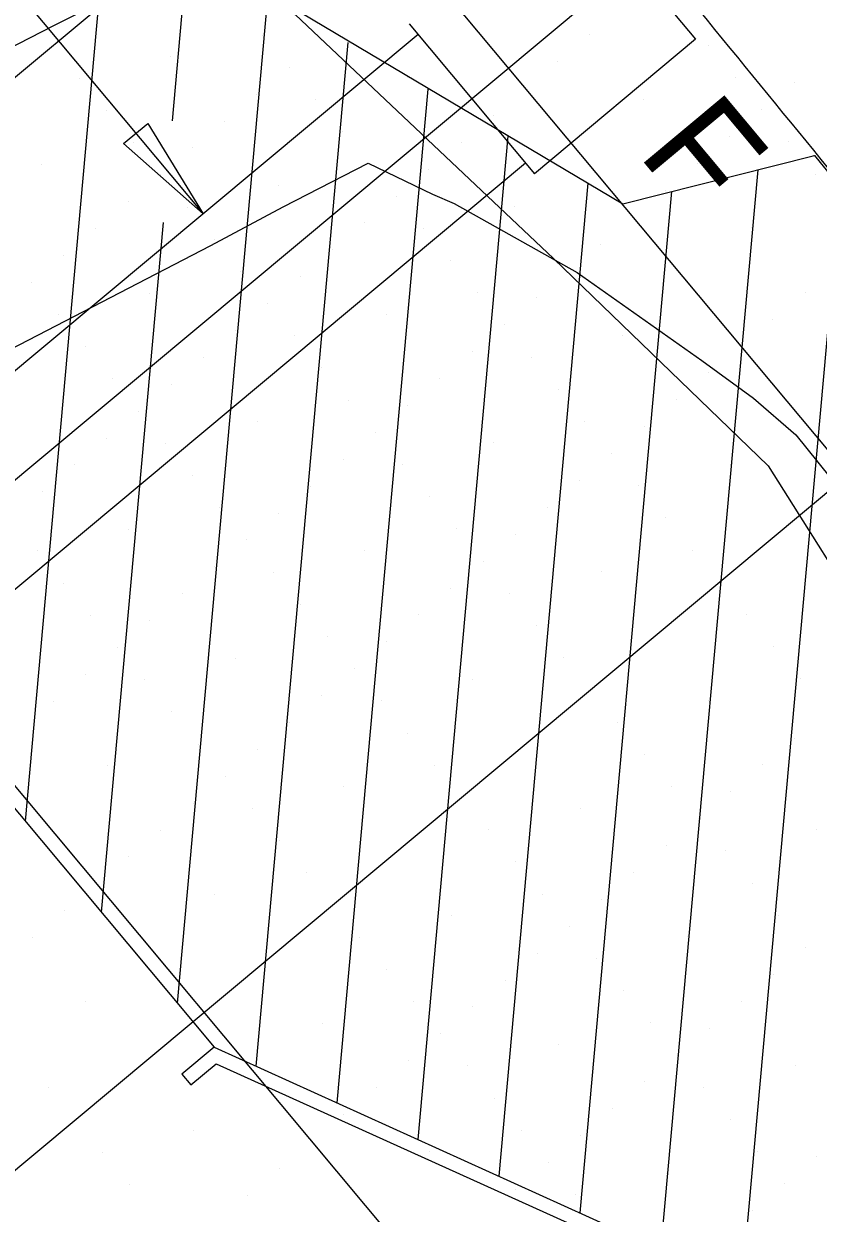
# Model space of a CAD drawing. Extents: x 2042995 to 2043795, y 305365 to 306249.
# Drawn here: x 2043369.88 to 2043388.81, y 305687.94 to 305716.29 of the extents above; entities that cross this region are included whole.
import ezdxf

# ---------------------------------------------------------------- set-up
doc = ezdxf.new("R2010")
doc.units = 0
for name, color, linetype in [('BR_AUTO DIMENSION', 7, 'Continuous'), ('BR_CENTER LINES', 7, 'Continuous'), ('BR_CONCRETE', 7, 'Continuous'), ('BR_EXIST_GROUND_CL', 7, 'Continuous'), ('BR_EXIST_GROUND_LT', 7, 'Continuous'), ('BR_EXIST_GROUND_RT', 7, 'Continuous'), ('BR_GRID DOTS', 7, 'Continuous'), ('BR_GRID LINES', 7, 'Continuous'), ('BR_GROUND LINES', 7, 'Continuous'), ('BR_PRESTRESSED BEAM', 7, 'Continuous'), ('BR_TABLE LINES', 7, 'Continuous'), ('BR_TEXT', 7, 'Continuous')]:
    doc.layers.add(name, color=color, linetype=linetype)

msp = doc.modelspace()

# ---------------------------------------------------------------- linework, layer by layer
at = {"layer": 'BR_AUTO DIMENSION'}
msp.add_line((2043369.977, 305716.763), (2043374.155, 305711.761), dxfattribs=at)
msp.add_lwpolyline([(2043372.84, 305713.92), (2043374.155, 305711.761), (2043372.264, 305713.439)], close=True, dxfattribs=at)
at = {"layer": 'BR_CENTER LINES'}
msp.add_line((2043427.985, 305754.114), (2043332.14, 305674.065), dxfattribs=at)
at = {"layer": 'BR_CONCRETE'}
for p, q in [((2043382.906, 305719.499), (2043385.892, 305715.923)), ((2043379.068, 305716.293), (2043382.054, 305712.718)), ((2043379.279, 305716.041), (2043365.302, 305704.367)), ((2043385.892, 305715.923), (2043382.054, 305712.718)), ((2043381.843, 305712.971), (2043367.866, 305701.297)), ((2043374.419, 305691.891), (2043373.652, 305691.25)), ((2043374.419, 305691.891), (2043417.993, 305672.168)), ((2043373.652, 305691.25), (2043373.865, 305690.994)), ((2043373.865, 305690.994), (2043374.472, 305691.501)), ((2043374.472, 305691.501), (2043417.786, 305671.896))]:
    msp.add_line(p, q, dxfattribs=at)
for points in [[(2043139.109, 306017.548), (2043148.199, 306007.16), (2043160.233, 305993.368), (2043172.245, 305979.557), (2043184.234, 305965.727), (2043196.201, 305951.879), (2043208.145, 305938.012), (2043220.067, 305924.126), (2043231.966, 305910.221), (2043243.843, 305896.297), (2043255.698, 305882.355), (2043267.529, 305868.394), (2043279.339, 305854.414), (2043291.126, 305840.415), (2043302.89, 305826.398), (2043314.632, 305812.361), (2043326.352, 305798.306), (2043338.049, 305784.233), (2043349.724, 305770.14), (2043361.376, 305756.029), (2043373.005, 305741.899), (2043384.613, 305727.75), (2043396.197, 305713.582), (2043407.76, 305699.396), (2043419.299, 305685.191), (2043430.817, 305670.967), (2043442.311, 305656.724), (2043453.784, 305642.463), (2043465.234, 305628.182), (2043476.661, 305613.883), (2043488.066, 305599.566), (2043499.448, 305585.229), (2043510.808, 305570.874), (2043522.146, 305556.5), (2043533.461, 305542.107), (2043544.753, 305527.695), (2043547.219, 305524.543)], [(2043273.14, 305860.139), (2043278.86, 305853.362), (2043290.647, 305839.364), (2043302.411, 305825.346), (2043314.153, 305811.31), (2043325.873, 305797.255), (2043337.57, 305783.181), (2043349.245, 305769.089), (2043360.897, 305754.977), (2043372.526, 305740.847), (2043384.134, 305726.698), (2043395.718, 305712.531), (2043407.281, 305698.344), (2043418.82, 305684.139), (2043425.623, 305675.744)]]:
    msp.add_spline(points, degree=3, dxfattribs=at)
at = {"layer": 'BR_EXIST_GROUND_CL'}
msp.add_lwpolyline([(2043338.156, 305736.064), (2043343.356, 305729.655), (2043359.035, 305710.311), (2043370.6, 305716.249), (2043373.991, 305717.972), (2043376.489, 305716.564), (2043384.158, 305712.004), (2043388.691, 305713.145), (2043388.719, 305713.157), (2043388.724, 305713.15), (2043388.86, 305712.984), (2043404.564, 305693.828), (2043404.746, 305693.605), (2043415.952, 305679.935), (2043416.228, 305679.59), (2043431.602, 305660.44), (2043431.917, 305660.046), (2043447.252, 305640.944), (2043447.607, 305640.502), (2043462.901, 305621.449), (2043463.289, 305620.965), (2043478.169, 305602.429), (2043493.131, 305583.244)], dxfattribs=at)
at = {"layer": 'BR_EXIST_GROUND_LT'}
msp.add_lwpolyline([(2043354.799, 305715.351), (2043359.926, 305717.738), (2043364.872, 305720.524), (2043365.854, 305721.02), (2043368.102, 305722.072), (2043368.313, 305722.175), (2043369.573, 305721.387), (2043370.345, 305720.837), (2043376.349, 305716.515), (2043382.505, 305710.7), (2043387.619, 305705.755), (2043390.235, 305701.607), (2043398.668, 305691.436), (2043408.268, 305679.814), (2043412.161, 305676.205), (2043414.832, 305672.889), (2043427.68, 305656.627), (2043430.646, 305652.948), (2043443.204, 305637.057), (2043446.485, 305632.99)], dxfattribs=at)
at = {"layer": 'BR_EXIST_GROUND_RT'}
msp.add_lwpolyline([(2043346.769, 305725.658), (2043363.272, 305705.271), (2043374.342, 305711.011), (2043376.064, 305711.93), (2043378.089, 305712.973), (2043379.626, 305712.231), (2043380.137, 305712.006), (2043383.072, 305710.363), (2043386.038, 305708.267), (2043387.272, 305707.367), (2043388.278, 305706.497), (2043390.439, 305703.811), (2043392.38, 305701.256), (2043399.25, 305693.074), (2043406.074, 305684.764), (2043407.71, 305682.279), (2043408.739, 305680.988), (2043410.315, 305679.334), (2043417.513, 305670.199), (2043422.514, 305662.658), (2043427.629, 305656.269), (2043439.785, 305641.081), (2043443.164, 305636.641), (2043455.044, 305621.797)], dxfattribs=at)
at = {"layer": 'BR_GRID DOTS'}
for p, q in [((2043375.564, 305716.023), (2043375.564, 305716.023)), ((2043383.374, 305716.032), (2043383.374, 305716.032)), ((2043376.973, 305715.897), (2043376.973, 305715.897)), ((2043386.191, 305715.779), (2043386.191, 305715.779)), ((2043373.388, 305715.509), (2043373.388, 305715.509)), ((2043382.607, 305715.391), (2043382.607, 305715.391)), ((2043376.205, 305715.256), (2043376.205, 305715.256)), ((2043371.212, 305714.994), (2043371.212, 305714.994)), ((2043379.022, 305715.003), (2043379.022, 305715.003)), ((2043386.833, 305715.011), (2043386.833, 305715.011)), ((2043388.241, 305714.885), (2043388.241, 305714.885)), ((2043375.438, 305714.615), (2043375.438, 305714.615)), ((2043381.839, 305714.75), (2043381.839, 305714.75)), ((2043384.656, 305714.497), (2043384.656, 305714.497)), ((2043371.853, 305714.227), (2043371.853, 305714.227)), ((2043376.846, 305714.488), (2043376.846, 305714.488)), ((2043387.474, 305714.244), (2043387.474, 305714.244)), ((2043374.67, 305713.974), (2043374.67, 305713.974)), ((2043381.072, 305714.109), (2043381.072, 305714.109)), ((2043377.487, 305713.721), (2043377.487, 305713.721)), ((2043372.494, 305713.459), (2043372.494, 305713.459)), ((2043380.304, 305713.468), (2043380.304, 305713.468)), ((2043386.706, 305713.603), (2043386.706, 305713.603)), ((2043388.115, 305713.476), (2043388.115, 305713.476)), ((2043373.903, 305713.333), (2043373.903, 305713.333)), ((2043370.318, 305712.945), (2043370.318, 305712.945)), ((2043378.128, 305712.953), (2043378.128, 305712.953)), ((2043379.537, 305712.827), (2043379.537, 305712.827)), ((2043385.939, 305712.962), (2043385.939, 305712.962)), ((2043373.135, 305712.692), (2043373.135, 305712.692)), ((2043388.756, 305712.709), (2043388.756, 305712.709)), ((2043375.952, 305712.439), (2043375.952, 305712.439)), ((2043385.171, 305712.321), (2043385.171, 305712.321)), ((2043372.368, 305712.051), (2043372.368, 305712.051)), ((2043378.769, 305712.186), (2043378.769, 305712.186)), ((2043373.776, 305711.924), (2043373.776, 305711.924)), ((2043381.586, 305711.933), (2043381.586, 305711.933)), ((2043384.403, 305711.68), (2043384.403, 305711.68)), ((2043371.6, 305711.41), (2043371.6, 305711.41)), ((2043378.002, 305711.545), (2043378.002, 305711.545)), ((2043379.41, 305711.418), (2043379.41, 305711.418)), ((2043387.221, 305711.427), (2043387.221, 305711.427)), ((2043374.417, 305711.157), (2043374.417, 305711.157)), ((2043377.234, 305710.904), (2043377.234, 305710.904)), ((2043383.636, 305711.039), (2043383.636, 305711.039)), ((2043370.833, 305710.769), (2043370.833, 305710.769)), ((2043380.051, 305710.651), (2043380.051, 305710.651)), ((2043375.058, 305710.389), (2043375.058, 305710.389)), ((2043376.467, 305710.263), (2043376.467, 305710.263)), ((2043382.868, 305710.398), (2043382.868, 305710.398)), ((2043370.065, 305710.128), (2043370.065, 305710.128)), ((2043372.882, 305709.875), (2043372.882, 305709.875)), ((2043380.692, 305709.883), (2043380.692, 305709.883)), ((2043382.101, 305709.757), (2043382.101, 305709.757)), ((2043388.503, 305709.892), (2043388.503, 305709.892)), ((2043375.699, 305709.622), (2043375.699, 305709.622)), ((2043370.706, 305709.36), (2043370.706, 305709.36)), ((2043378.516, 305709.369), (2043378.516, 305709.369)), ((2043381.333, 305709.116), (2043381.333, 305709.116)), ((2043387.735, 305709.251), (2043387.735, 305709.251)), ((2043374.932, 305708.981), (2043374.932, 305708.981)), ((2043376.34, 305708.854), (2043376.34, 305708.854)), ((2043384.15, 305708.863), (2043384.15, 305708.863)), ((2043371.347, 305708.593), (2043371.347, 305708.593)), ((2043386.968, 305708.61), (2043386.968, 305708.61)), ((2043374.164, 305708.34), (2043374.164, 305708.34)), ((2043380.566, 305708.475), (2043380.566, 305708.475)), ((2043381.974, 305708.348), (2043381.974, 305708.348)), ((2043376.981, 305708.087), (2043376.981, 305708.087)), ((2043371.988, 305707.825), (2043371.988, 305707.825)), ((2043373.397, 305707.699), (2043373.397, 305707.699)), ((2043379.798, 305707.834), (2043379.798, 305707.834)), ((2043386.2, 305707.969), (2043386.2, 305707.969)), ((2043382.615, 305707.581), (2043382.615, 305707.581)), ((2043377.622, 305707.319), (2043377.622, 305707.319)), ((2043379.031, 305707.193), (2043379.031, 305707.193)), ((2043385.433, 305707.328), (2043385.433, 305707.328)), ((2043372.629, 305707.058), (2043372.629, 305707.058)), ((2043375.446, 305706.805), (2043375.446, 305706.805)), ((2043383.256, 305706.813), (2043383.256, 305706.813)), ((2043384.665, 305706.687), (2043384.665, 305706.687)), ((2043371.862, 305706.417), (2043371.862, 305706.417)), ((2043373.27, 305706.29), (2043373.27, 305706.29)), ((2043378.263, 305706.552), (2043378.263, 305706.552)), ((2043381.08, 305706.299), (2043381.08, 305706.299)), ((2043383.897, 305706.046), (2043383.897, 305706.046)), ((2043371.094, 305705.776), (2043371.094, 305705.776)), ((2043377.496, 305705.911), (2043377.496, 305705.911)), ((2043378.904, 305705.784), (2043378.904, 305705.784)), ((2043386.715, 305705.793), (2043386.715, 305705.793)), ((2043373.911, 305705.523), (2043373.911, 305705.523)), ((2043376.728, 305705.27), (2043376.728, 305705.27)), ((2043383.13, 305705.405), (2043383.13, 305705.405)), ((2043384.539, 305705.278), (2043384.539, 305705.278)), ((2043370.327, 305705.134), (2043370.327, 305705.134)), ((2043379.545, 305705.017), (2043379.545, 305705.017)), ((2043374.552, 305704.755), (2043374.552, 305704.755)), ((2043375.961, 305704.629), (2043375.961, 305704.629)), ((2043382.362, 305704.764), (2043382.362, 305704.764)), ((2043385.18, 305704.511), (2043385.18, 305704.511)), ((2043372.376, 305704.24), (2043372.376, 305704.24)), ((2043380.186, 305704.249), (2043380.186, 305704.249)), ((2043381.595, 305704.123), (2043381.595, 305704.123)), ((2043370.2, 305703.726), (2043370.2, 305703.726)), ((2043375.193, 305703.987), (2043375.193, 305703.987)), ((2043378.01, 305703.735), (2043378.01, 305703.735)), ((2043385.821, 305703.743), (2043385.821, 305703.743)), ((2043380.827, 305703.482), (2043380.827, 305703.482)), ((2043374.426, 305703.346), (2043374.426, 305703.346)), ((2043375.834, 305703.22), (2043375.834, 305703.22)), ((2043383.645, 305703.229), (2043383.645, 305703.229)), ((2043370.841, 305702.958), (2043370.841, 305702.958)), ((2043373.658, 305702.705), (2043373.658, 305702.705)), ((2043380.06, 305702.841), (2043380.06, 305702.841)), ((2043381.468, 305702.714), (2043381.468, 305702.714)), ((2043376.475, 305702.452), (2043376.475, 305702.452)), ((2043371.482, 305702.191), (2043371.482, 305702.191)), ((2043372.891, 305702.064), (2043372.891, 305702.064)), ((2043379.292, 305702.199), (2043379.292, 305702.199)), ((2043387.103, 305702.208), (2043387.103, 305702.208)), ((2043382.109, 305701.946), (2043382.109, 305701.946)), ((2043377.116, 305701.685), (2043377.116, 305701.685)), ((2043378.525, 305701.558), (2043378.525, 305701.558)), ((2043372.123, 305701.423), (2043372.123, 305701.423)), ((2043374.94, 305701.17), (2043374.94, 305701.17)), ((2043382.75, 305701.179), (2043382.75, 305701.179)), ((2043387.744, 305701.441), (2043387.744, 305701.441)), ((2043377.757, 305700.917), (2043377.757, 305700.917)), ((2043371.356, 305700.782), (2043371.356, 305700.782)), ((2043372.764, 305700.656), (2043372.764, 305700.656)), ((2043380.574, 305700.664), (2043380.574, 305700.664)), ((2043388.385, 305700.673), (2043388.385, 305700.673)), ((2043370.588, 305700.141), (2043370.588, 305700.141)), ((2043376.99, 305700.276), (2043376.99, 305700.276)), ((2043378.398, 305700.15), (2043378.398, 305700.15)), ((2043386.209, 305700.158), (2043386.209, 305700.158)), ((2043373.405, 305699.888), (2043373.405, 305699.888)), ((2043376.222, 305699.635), (2043376.222, 305699.635)), ((2043384.033, 305699.644), (2043384.033, 305699.644)), ((2043379.039, 305699.382), (2043379.039, 305699.382)), ((2043388.258, 305699.264), (2043388.258, 305699.264)), ((2043374.046, 305699.121), (2043374.046, 305699.121)), ((2043375.455, 305698.994), (2043375.455, 305698.994)), ((2043384.674, 305698.876), (2043384.674, 305698.876)), ((2043387.491, 305698.623), (2043387.491, 305698.623)), ((2043371.87, 305698.606), (2043371.87, 305698.606)), ((2043374.687, 305698.353), (2043374.687, 305698.353)), ((2043379.68, 305698.615), (2043379.68, 305698.615)), ((2043377.504, 305698.1), (2043377.504, 305698.1)), ((2043385.315, 305698.109), (2043385.315, 305698.109)), ((2043386.723, 305697.982), (2043386.723, 305697.982)), ((2043373.92, 305697.712), (2043373.92, 305697.712)), ((2043375.328, 305697.586), (2043375.328, 305697.586)), ((2043383.139, 305697.594), (2043383.139, 305697.594)), ((2043385.956, 305697.341), (2043385.956, 305697.341)), ((2043373.152, 305697.071), (2043373.152, 305697.071)), ((2043380.962, 305697.08), (2043380.962, 305697.08)), ((2043388.773, 305697.088), (2043388.773, 305697.088)), ((2043375.969, 305696.818), (2043375.969, 305696.818)), ((2043385.188, 305696.7), (2043385.188, 305696.7)), ((2043372.385, 305696.43), (2043372.385, 305696.43)), ((2043386.597, 305696.574), (2043386.597, 305696.574)), ((2043381.603, 305696.312), (2043381.603, 305696.312)), ((2043371.617, 305695.789), (2043371.617, 305695.789)), ((2043376.61, 305696.051), (2043376.61, 305696.051)), ((2043384.421, 305696.059), (2043384.421, 305696.059)), ((2043387.238, 305695.806), (2043387.238, 305695.806)), ((2043374.434, 305695.536), (2043374.434, 305695.536)), ((2043382.245, 305695.545), (2043382.245, 305695.545)), ((2043383.653, 305695.418), (2043383.653, 305695.418)), ((2043370.85, 305695.148), (2043370.85, 305695.148)), ((2043380.068, 305695.03), (2043380.068, 305695.03)), ((2043387.879, 305695.039), (2043387.879, 305695.039)), ((2043382.886, 305694.777), (2043382.886, 305694.777)), ((2043370.082, 305694.507), (2043370.082, 305694.507)), ((2043377.892, 305694.516), (2043377.892, 305694.516)), ((2043385.703, 305694.524), (2043385.703, 305694.524)), ((2043382.118, 305694.136), (2043382.118, 305694.136)), ((2043388.52, 305694.271), (2043388.52, 305694.271)), ((2043383.527, 305694.01), (2043383.527, 305694.01)), ((2043378.533, 305693.748), (2043378.533, 305693.748)), ((2043387.752, 305693.63), (2043387.752, 305693.63)), ((2043381.351, 305693.495), (2043381.351, 305693.495)), ((2043384.168, 305693.242), (2043384.168, 305693.242)), ((2043371.364, 305692.972), (2043371.364, 305692.972)), ((2043379.174, 305692.981), (2043379.174, 305692.981)), ((2043386.985, 305692.989), (2043386.985, 305692.989)), ((2043380.583, 305692.854), (2043380.583, 305692.854)), ((2043376.998, 305692.466), (2043376.998, 305692.466)), ((2043384.809, 305692.475), (2043384.809, 305692.475)), ((2043379.815, 305692.213), (2043379.815, 305692.213)), ((2043386.217, 305692.348), (2043386.217, 305692.348)), ((2043382.633, 305691.96), (2043382.633, 305691.96)), ((2043379.048, 305691.572), (2043379.048, 305691.572)), ((2043385.45, 305691.707), (2043385.45, 305691.707)), ((2043380.456, 305691.446), (2043380.456, 305691.446)), ((2043388.267, 305691.454), (2043388.267, 305691.454)), ((2043384.682, 305691.066), (2043384.682, 305691.066)), ((2043370.47, 305690.923), (2043370.47, 305690.923)), ((2043378.28, 305690.931), (2043378.28, 305690.931)), ((2043381.098, 305690.678), (2043381.098, 305690.678)), ((2043386.091, 305690.94), (2043386.091, 305690.94)), ((2043383.915, 305690.425), (2043383.915, 305690.425)), ((2043377.513, 305690.29), (2043377.513, 305690.29)), ((2043386.732, 305690.172), (2043386.732, 305690.172)), ((2043373.928, 305689.902), (2043373.928, 305689.902)), ((2043381.739, 305689.911), (2043381.739, 305689.911)), ((2043376.745, 305689.649), (2043376.745, 305689.649)), ((2043383.147, 305689.784), (2043383.147, 305689.784)), ((2043371.752, 305689.388), (2043371.752, 305689.388)), ((2043379.562, 305689.396), (2043379.562, 305689.396)), ((2043387.373, 305689.405), (2043387.373, 305689.405)), ((2043388.781, 305689.278), (2043388.781, 305689.278)), ((2043375.978, 305689.008), (2043375.978, 305689.008)), ((2043382.38, 305689.143), (2043382.38, 305689.143)), ((2043385.197, 305688.89), (2043385.197, 305688.89)), ((2043372.393, 305688.62), (2043372.393, 305688.62)), ((2043381.612, 305688.502), (2043381.612, 305688.502)), ((2043388.014, 305688.637), (2043388.014, 305688.637)), ((2043375.21, 305688.367), (2043375.21, 305688.367)), ((2043383.021, 305688.376), (2043383.021, 305688.376)), ((2043387.246, 305687.996), (2043387.246, 305687.996))]:
    msp.add_line(p, q, dxfattribs=at)
at = {"layer": 'BR_GRID LINES'}
for p, q in [((2043122.438, 306025.339), (2043554.061, 305508.544)), ((2043194.694, 305907.624), (2043538.711, 305495.723)), ((2043438.113, 305772.172), (2043284.609, 305643.967)), ((2043450.933, 305756.822), (2043297.429, 305628.617))]:
    msp.add_line(p, q, dxfattribs=at)
at = {"layer": 'BR_GROUND LINES'}
msp.add_line((2043359.035, 305710.311), (2043374.419, 305691.891), dxfattribs=at)
at = {"layer": 'BR_PRESTRESSED BEAM'}
msp.add_spline([(2043269.336, 305856.962), (2043274.734, 305850.568), (2043286.521, 305836.569), (2043298.285, 305822.551), (2043310.027, 305808.515), (2043321.747, 305794.46), (2043333.444, 305780.386), (2043345.119, 305766.294), (2043356.771, 305752.183), (2043368.4, 305738.053), (2043380.007, 305723.904), (2043391.592, 305709.736), (2043403.154, 305695.55), (2043414.694, 305681.345), (2043421.811, 305672.561)], degree=3, dxfattribs=at)
at = {"layer": 'BR_TABLE LINES'}
for p, q in [((2043373.769, 305717.858), (2043373.421, 305713.979)), ((2043371.665, 305716.78), (2043369.914, 305697.286)), ((2043375.698, 305716.97), (2043373.54, 305692.944)), ((2043377.605, 305715.85), (2043375.413, 305691.441)), ((2043379.513, 305714.731), (2043377.343, 305690.568)), ((2043381.42, 305713.611), (2043379.272, 305689.695)), ((2043387.373, 305712.811), (2043385.061, 305687.074)), ((2043383.328, 305712.491), (2043381.202, 305688.821)), ((2043385.318, 305712.295), (2043383.132, 305687.948)), ((2043389.343, 305712.392), (2043386.991, 305686.201)), ((2043373.204, 305711.558), (2043371.727, 305695.115))]:
    msp.add_line(p, q, dxfattribs=at)

# ---------------------------------------------------------------- texts
at = {"layer": 'BR_TEXT'}
msp.add_text('F', height=2.5, rotation=309.8684, dxfattribs=at).set_placement((2043384.485, 305713.195))

doc.saveas('drawing.dxf')
